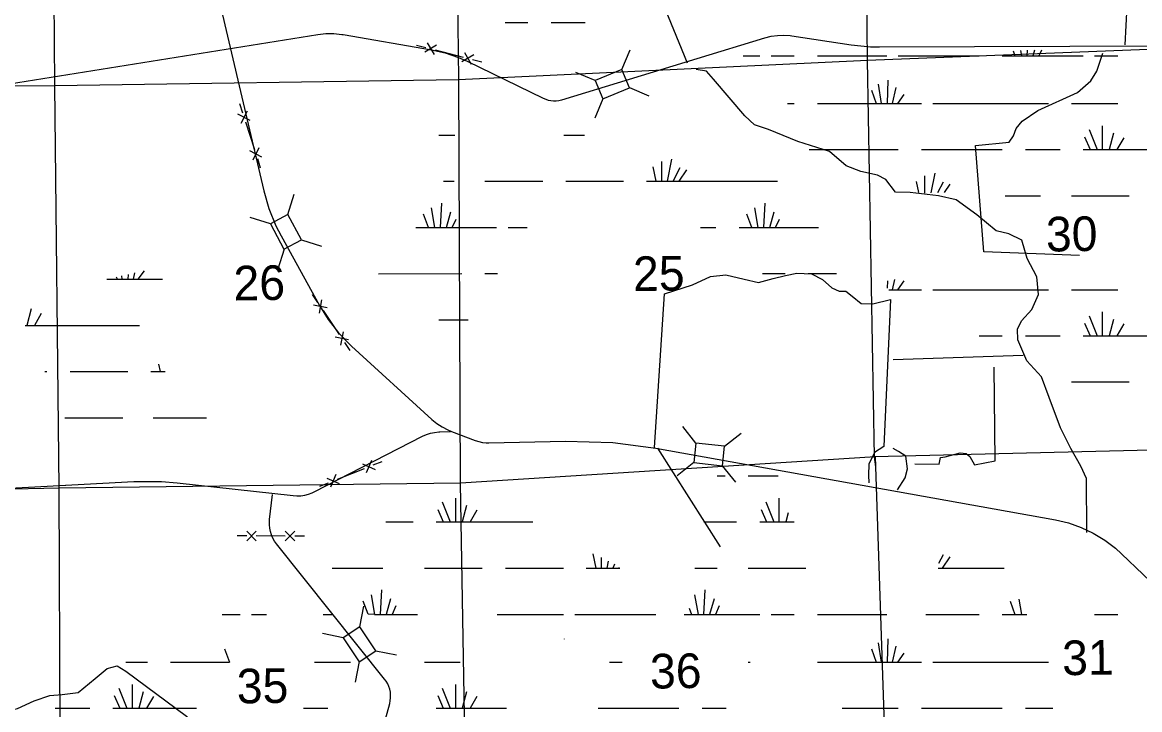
# Model space of a CAD drawing. Extents: x 2480962 to 2688785, y 277103 to 599240.
# Drawn here: x 2569158 to 2583671, y 531478 to 540409 of the extents above; entities that cross this region are included whole.
import ezdxf

# ---------------------------------------------------------------- set-up
doc = ezdxf.new("R2010")
doc.units = 0
for name, color, linetype in [('Section Lines', 7, 'Continuous'), ('Section Numbers', 7, 'Continuous'), ('Swamps', 7, 'Continuous'), ('Township and Range lines', 7, 'Continuous'), ('Uninventoried Roads and Features', 7, 'Continuous')]:
    doc.layers.add(name, color=color, linetype=linetype)

msp = doc.modelspace()

# ---------------------------------------------------------------- linework, layer by layer
at = {"layer": 'Section Lines'}
for p, q in [((2569580.048, 539589.061), (2569527.876, 544855.193)), ((2574760.419, 544933.191), (2574822.715, 539667.227)), ((2580137.809, 539916.272), (2585517.202, 540131.863)), ((2574822.715, 539667.227), (2580136.255, 539916.137)), ((2569580.048, 539589.061), (2574822.715, 539667.227)), ((2574822.715, 539667.227), (2574842.68, 534422.803)), ((2564252.994, 539554.177), (2569580.048, 539589.061)), ((2569637.961, 534355.029), (2569580.048, 539589.061)), ((2585621.138, 534894.25), (2580224.98, 534762.609)), ((2580237.837, 534763.422), (2574850.724, 534422.908)), ((2574850.724, 534422.908), (2569637.961, 534355.029)), ((2574842.68, 534422.803), (2574936.777, 529173.114)), ((2569637.961, 534355.029), (2564393.514, 534252.816)), ((2569658.76, 529024.535), (2569637.961, 534355.029))]:
    msp.add_line(p, q, dxfattribs=at)
at = {"layer": 'Swamps'}
for p, q in [((2580137.809, 539916.272), (2580134.087, 540104.473)), ((2577457.9, 538601.801), (2577457.903, 538343.24)), ((2577349.16, 538529.306), (2577386.371, 538343.261)), ((2577699.546, 538517.229), (2577605.54, 538342.643)), ((2577784.122, 538493.066), (2577684.804, 538344.086)), ((2575166.957, 538343.207), (2575916.957, 538343.218)), ((2576216.957, 538343.222), (2576666.957, 538343.229)), ((2576666.957, 538343.229), (2576966.957, 538343.233)), ((2577266.957, 538343.238), (2578966.957, 538343.262)), ((2574588.473, 537743.233), (2574605.709, 538059.306)), ((2578788.474, 537743.294), (2578805.71, 538059.367)), ((2574432.399, 537743.369), (2574366.926, 537915.234)), ((2574517.473, 537743.282), (2574471.218, 537997.662)), ((2574665.159, 537743.412), (2574723.392, 537947.231)), ((2578632.4, 537743.431), (2578566.927, 537915.295)), ((2578717.474, 537743.343), (2578671.219, 537997.723)), ((2578865.16, 537743.473), (2578923.392, 537947.292)), ((2574266.964, 537743.196), (2575316.964, 537743.211)), ((2574741.755, 537743.335), (2574790.639, 537851.967)), ((2578941.756, 537743.396), (2578990.639, 537852.029)), ((2569270.945, 536685.374), (2569217.335, 536470.927)), ((2569403.851, 536624.966), (2569314.132, 536471.159)), ((2570227.302, 536471.043), (2570677.302, 536471.05)), ((2569777.309, 535871.039), (2570227.309, 535871.045)), ((2570227.309, 535871.045), (2570527.309, 535871.05)), ((2580242.15, 534634.606), (2580224.98, 534762.609))]:
    msp.add_line(p, q, dxfattribs=at)
for points in [[(2575429.113, 540405.787), (2575724.674, 540405.792)], [(2576024.674, 540405.796), (2576467.169, 540405.803)], [(2582124.363, 540041.315), (2582135.614, 539974.504)], [(2582209.863, 540045.004), (2582206.114, 539974.505)], [(2582306.363, 540045.006), (2582284.114, 539974.506)], [(2582395.363, 540048.757), (2582362.114, 539974.507)], [(2578520.613, 539974.513), (2578735.863, 539974.516)], [(2578884.363, 539974.518), (2579185.113, 539974.523)], [(2579485.613, 539974.527), (2580387.613, 539974.54)], [(2580536.113, 539974.542), (2581586.363, 539974.496)], [(2581886.863, 539974.5), (2582050.363, 539974.502)], [(2582028.113, 540037.627), (2582050.363, 539974.502)], [(2582050.363, 539974.502), (2582135.614, 539974.504)], [(2582135.614, 539974.504), (2582206.114, 539974.505)], [(2582206.114, 539974.505), (2582284.114, 539974.506)], [(2582284.114, 539974.506), (2582362.114, 539974.507)], [(2582362.114, 539974.507), (2582937.364, 539974.515)], [(2583085.864, 539974.517), (2583386.364, 539974.522)], [(2580276.118, 539607.103), (2580313.371, 539354.729)], [(2580398.617, 539659.041), (2580391.371, 539354.731)], [(2580187.118, 539529.164), (2580250.121, 539354.728)], [(2580502.618, 539562.543), (2580458.121, 539354.731)], [(2580606.619, 539469.795), (2580524.871, 539354.732)], [(2579095.87, 539354.712), (2579185.12, 539354.713)], [(2579485.62, 539354.717), (2580250.121, 539354.728)], [(2580250.121, 539354.728), (2580313.371, 539354.729)], [(2580313.371, 539354.729), (2580391.371, 539354.731)], [(2580391.371, 539354.731), (2580458.121, 539354.731)], [(2580458.121, 539354.731), (2580524.871, 539354.732)], [(2580524.871, 539354.732), (2580836.621, 539354.737)], [(2580985.121, 539354.739), (2582488.121, 539354.698)], [(2582785.121, 539354.702), (2583386.371, 539354.711)], [(2583185.874, 539065.209), (2583185.878, 538757.149)], [(2574566.95, 538943.196), (2574776.893, 538943.199)], [(2576189.726, 538943.22), (2576459.351, 538943.224)], [(2582955.876, 538920.457), (2583026.378, 538757.146)], [(2583015.125, 539016.957), (2583119.128, 538757.148)], [(2583330.626, 538968.712), (2583275.128, 538757.15)], [(2583464.376, 538909.339), (2583375.128, 538757.151)], [(2579378.128, 538757.155), (2580535.878, 538757.172)], [(2580836.628, 538757.176), (2581886.878, 538757.192)], [(2582187.628, 538757.196), (2582636.628, 538757.202)], [(2582937.378, 538757.145), (2583026.378, 538757.146)], [(2583026.378, 538757.146), (2583119.128, 538757.148)], [(2583119.128, 538757.148), (2583185.878, 538757.149)], [(2583185.878, 538757.149), (2583275.128, 538757.15)], [(2583275.128, 538757.15), (2583375.128, 538757.151)], [(2583375.128, 538757.151), (2584737.378, 538757.171)], [(2577589.492, 538631.486), (2577531.867, 538343.346)], [(2581011.131, 538449.118), (2580959.134, 538193.055)], [(2574626.102, 538343.199), (2574766.957, 538343.201)], [(2580769.883, 538341.49), (2580799.384, 538196.741)], [(2580877.382, 538415.741), (2580877.384, 538189.304)], [(2581118.633, 538330.37), (2581044.384, 538193.056)], [(2581204.133, 538304.371), (2581129.884, 538196.746)], [(2581924.135, 538155.944), (2582384.385, 538155.951)], [(2582785.135, 538155.957), (2583534.885, 538155.906)], [(2575466.964, 537743.213), (2575716.38, 537743.217)], [(2577965.407, 537743.25), (2578166.965, 537743.253)], [(2578466.965, 537743.257), (2579499.141, 537743.272)], [(2570600.557, 537070.857), (2570617.624, 537152.781)], [(2570662.753, 537070.55), (2570744.428, 537181.397)], [(2573784.544, 537143.191), (2574866.972, 537143.207)], [(2575166.972, 537143.211), (2575331.66, 537143.214)], [(2578773.465, 537143.264), (2579066.972, 537143.268)], [(2579366.972, 537143.273), (2579732.584, 537143.278)], [(2570255.421, 537071.042), (2570977.294, 537071.052)], [(2570392.974, 537072.031), (2570382.395, 537099.695)], [(2570455.296, 537071.108), (2570448.527, 537114.62)], [(2570533.458, 537071.065), (2570534.645, 537134.054)], [(2580394.898, 537049.926), (2580391.149, 536953.426)], [(2580487.648, 537068.49), (2580458.149, 536934.865)], [(2580606.398, 537049.929), (2580524.899, 536934.866)], [(2580413.399, 536934.865), (2580458.149, 536934.865)], [(2580458.149, 536934.865), (2580524.899, 536934.866)], [(2580524.899, 536934.866), (2580836.649, 536934.871)], [(2580985.149, 536934.873), (2582488.149, 536934.895)], [(2582785.149, 536934.899), (2583386.4, 536934.845)], [(2583015.153, 536597.154), (2583119.157, 536337.344)], [(2583185.903, 536645.406), (2583185.907, 536337.345)], [(2569192.821, 536471.028), (2570227.302, 536471.043)], [(2574566.979, 536543.204), (2574946.939, 536543.21)], [(2582955.905, 536500.654), (2583026.407, 536337.342)], [(2583330.654, 536548.909), (2583274.907, 536337.346)], [(2583464.405, 536489.536), (2583375.157, 536337.347)], [(2581586.407, 536337.321), (2581886.907, 536337.326)], [(2582187.657, 536337.33), (2582636.657, 536337.337)], [(2582937.157, 536337.341), (2583026.407, 536337.342)], [(2583026.407, 536337.342), (2583119.157, 536337.344)], [(2583119.157, 536337.344), (2583185.907, 536337.345)], [(2583185.907, 536337.345), (2583274.907, 536337.346)], [(2583274.907, 536337.346), (2583375.157, 536337.347)], [(2583375.157, 536337.347), (2584737.407, 536337.367)], [(2569451.479, 535871.034), (2569477.309, 535871.034)], [(2570827.309, 535871.054), (2571013.404, 535871.057)], [(2570927.479, 535967.289), (2570946.723, 535871.078)], [(2582785.164, 535736.091), (2583534.914, 535736.102)], [(2569710.136, 535271.04), (2570227.316, 535271.047)], [(2570227.316, 535271.047), (2570462.128, 535271.051)], [(2570858.59, 535271.057), (2571549.134, 535271.067)], [(2578182.928, 534515.028), (2578286.928, 534515.029)], [(2578583.678, 534515.034), (2578977.178, 534515.039)], [(2574612.433, 534177.289), (2574716.436, 533917.542)], [(2574783.182, 534225.542), (2574783.186, 533917.543)], [(2574927.933, 534129.044), (2574872.436, 533917.544)], [(2578813.932, 534177.288), (2578917.686, 533917.541)], [(2578984.682, 534225.541), (2578984.686, 533917.48)], [(2574553.184, 534080.789), (2574623.686, 533917.541)], [(2575061.684, 534069.671), (2574972.436, 533917.546)], [(2578754.434, 534080.788), (2578824.936, 533917.539)], [(2579103.434, 534036.293), (2579073.685, 533917.481)], [(2573877.686, 533917.53), (2574233.936, 533917.535)], [(2574534.686, 533917.539), (2574623.686, 533917.541)], [(2574623.686, 533917.541), (2574716.436, 533917.542)], [(2574716.436, 533917.542), (2574783.186, 533917.543)], [(2574783.186, 533917.543), (2574872.436, 533917.544)], [(2574872.436, 533917.544), (2574972.436, 533917.546)], [(2574972.436, 533917.546), (2575789.186, 533917.495)], [(2578008.436, 533917.527), (2578435.186, 533917.534)], [(2578735.936, 533917.538), (2578824.936, 533917.539)], [(2578824.936, 533917.539), (2578917.686, 533917.541)], [(2578917.686, 533917.541), (2578984.686, 533917.48)], [(2578984.686, 533917.48), (2579073.685, 533917.481)], [(2579073.685, 533917.481), (2579173.935, 533917.483)], [(2579173.935, 533924.92), (2579173.935, 533917.483)], [(2579173.935, 533917.483), (2579181.185, 533917.483)], [(2576568.441, 533501.821), (2576605.693, 533316.259)], [(2576676.191, 533457.322), (2576676.193, 533316.26)], [(2576768.942, 533409.074), (2576750.193, 533316.261)], [(2576850.442, 533368.2), (2576828.193, 533316.262)], [(2581118.69, 533490.7), (2581059.192, 533375.637)], [(2581203.941, 533464.701), (2581107.442, 533316.263)], [(2573179.943, 533316.271), (2573840.443, 533316.281)], [(2574382.443, 533316.289), (2575132.193, 533316.237)], [(2575432.693, 533316.242), (2576186.193, 533316.253)], [(2576483.193, 533316.257), (2576605.693, 533316.259)], [(2576605.693, 533316.259), (2576676.193, 533316.26)], [(2576676.193, 533316.26), (2576750.193, 533316.261)], [(2576750.193, 533316.261), (2576828.193, 533316.262)], [(2576828.193, 533316.262), (2576906.193, 533316.263)], [(2576906.193, 533323.701), (2576906.193, 533316.263)], [(2576906.193, 533316.263), (2576917.443, 533316.263)], [(2577893.443, 533316.278), (2578182.943, 533316.282)], [(2578583.693, 533316.288), (2579333.443, 533316.237)], [(2581055.692, 533316.262), (2581107.442, 533316.263)], [(2581107.442, 533316.263), (2581912.942, 533316.275)], [(2573688.448, 532971.092), (2573732.951, 532715.032)], [(2573821.947, 533034.219), (2573803.451, 532715.033)], [(2577889.697, 532971.092), (2577934.2, 532715.031)], [(2578023.446, 533034.219), (2578004.7, 532715.032)], [(2573732.951, 532715.032), (2573647.451, 532718.717), (2573584.449, 532889.466)], [(2573940.698, 532919.159), (2573881.451, 532715.034)], [(2574007.699, 532826.347), (2573959.451, 532715.035)], [(2577819.199, 532796.654), (2577848.95, 532715.029)], [(2578142.198, 532919.158), (2578082.7, 532715.033)], [(2578208.949, 532826.347), (2578160.7, 532715.034)], [(2581987.197, 532889.465), (2582050.199, 532715.029)], [(2582102.197, 532915.404), (2582135.699, 532715.031)], [(2571750.951, 532715.002), (2571984.951, 532715.006)], [(2572133.201, 532715.008), (2572329.951, 532715.011)], [(2573064.951, 532715.022), (2573183.701, 532715.024)], [(2573732.951, 532715.032), (2573803.451, 532715.033)], [(2573803.451, 532715.033), (2573881.451, 532715.034)], [(2573881.451, 532715.034), (2573959.451, 532715.035)], [(2573959.451, 532715.035), (2574289.701, 532715.04)], [(2575325.201, 532714.992), (2576186.2, 532715.005)], [(2576334.7, 532715.007), (2577384.95, 532715.022)], [(2577752.45, 532715.028), (2577848.95, 532715.029)], [(2577848.95, 532715.029), (2577934.2, 532715.031)], [(2577934.2, 532715.031), (2578004.7, 532715.032)], [(2578004.7, 532715.032), (2578082.7, 532715.033)], [(2578082.7, 532715.033), (2578160.7, 532715.034)], [(2578160.7, 532715.034), (2578735.95, 532715.042)], [(2578884.45, 532715.045), (2579184.95, 532714.987)], [(2579485.7, 532714.991), (2580387.45, 532715.005)], [(2580892.2, 532715.012), (2581586.2, 532715.022)], [(2581886.949, 532715.027), (2582050.199, 532715.029)], [(2582050.199, 532715.029), (2582135.699, 532715.031)], [(2582135.699, 532715.031), (2582206.199, 532715.032)], [(2583085.699, 532714.982), (2583386.449, 532714.986)], [(2576197.204, 532399.569), (2576197.204, 532395.819)], [(2580398.703, 532399.568), (2580391.207, 532095.194)], [(2571784.457, 532269.629), (2571847.459, 532095.193)], [(2580187.205, 532269.628), (2580250.207, 532095.192)], [(2580276.204, 532347.566), (2580313.207, 532095.193)], [(2580502.455, 532303.07), (2580457.957, 532095.195)], [(2580606.456, 532210.26), (2580524.707, 532095.196)], [(2570500.209, 532095.236), (2570782.459, 532095.24)], [(2571082.959, 532095.245), (2571847.459, 532095.193)], [(2572954.099, 532095.209), (2573421.208, 532095.216)], [(2574382.458, 532095.23), (2574846.458, 532095.237)], [(2576783.708, 532095.204), (2576948.579, 532095.206)], [(2578583.707, 532095.23), (2578613.457, 532095.231)], [(2579485.707, 532095.181), (2580250.207, 532095.192)], [(2580250.207, 532095.192), (2580313.207, 532095.193)], [(2580313.207, 532095.193), (2580391.207, 532095.194)], [(2580391.207, 532095.194), (2580457.957, 532095.195)], [(2580457.957, 532095.195), (2580524.707, 532095.196)], [(2580524.707, 532095.196), (2580836.707, 532095.201)], [(2580984.957, 532095.203), (2582488.207, 532095.225)], [(2570581.963, 531805.738), (2570581.966, 531497.676)], [(2574783.212, 531805.737), (2574783.215, 531497.676)], [(2570351.714, 531660.985), (2570422.216, 531497.674)], [(2570411.213, 531757.486), (2570515.216, 531497.675)], [(2570726.714, 531709.241), (2570670.966, 531497.678)], [(2570860.214, 531649.868), (2570771.216, 531497.679)], [(2574553.214, 531660.984), (2574623.715, 531497.674)], [(2574612.462, 531757.485), (2574716.465, 531497.675)], [(2574927.963, 531709.24), (2574872.215, 531497.678)], [(2575061.714, 531649.867), (2574972.465, 531497.679)], [(2569583.467, 531497.661), (2570032.716, 531497.668)], [(2570333.216, 531497.673), (2570422.216, 531497.674)], [(2570422.216, 531497.674), (2570515.216, 531497.675)], [(2570515.216, 531497.675), (2570581.966, 531497.676)], [(2570581.966, 531497.676), (2570670.966, 531497.678)], [(2570670.966, 531497.678), (2570771.216, 531497.679)], [(2570771.216, 531497.679), (2571420.734, 531497.689)], [(2572809.577, 531497.675), (2573124.216, 531497.652)], [(2574534.716, 531497.673), (2574623.715, 531497.674)], [(2574623.715, 531497.674), (2574716.465, 531497.675)], [(2574716.465, 531497.675), (2574783.215, 531497.676)], [(2574783.215, 531497.676), (2574872.215, 531497.678)], [(2574872.215, 531497.678), (2574972.465, 531497.679)], [(2574972.465, 531497.679), (2575447.715, 531497.686)], [(2576635.215, 531497.704), (2577685.715, 531497.656)], [(2577986.215, 531497.661), (2578301.715, 531497.665)], [(2579804.714, 531497.688), (2580535.964, 531497.698)], [(2580836.714, 531497.703), (2581886.964, 531497.656)], [(2582187.464, 531497.661), (2582541.938, 531497.666)]]:
    msp.add_lwpolyline(points, dxfattribs=at)
at = {"layer": 'Township and Range lines'}
for p, q in [((2580136.255, 539916.137), (2580075.534, 545190.313)), ((2580224.98, 534762.609), (2580137.809, 539916.272)), ((2580418.293, 529373.624), (2580237.837, 534763.422))]:
    msp.add_line(p, q, dxfattribs=at)
at = {"layer": 'Uninventoried Roads and Features'}
for p, q in [((2571501.719, 541596.294), (2572292.874, 538218.709)), ((2577795.987, 539879.548), (2577509.729, 540575.345)), ((2583480.485, 540116.334), (2583510.07, 540616.878)), ((2568991.334, 539610.566), (2572993.864, 540252.015)), ((2573325.213, 540250.017), (2574473.913, 540051.692)), ((2576166.285, 539403.618), (2578802.696, 540207.619)), ((2579154.611, 540233.301), (2579924.493, 540116.702)), ((2574278.912, 540113.417), (2574399.92, 540082.077)), ((2574536.598, 540111.241), (2574384.25, 540021.573)), ((2574415.59, 540142.581), (2574505.257, 539990.233)), ((2574520.928, 540050.737), (2574883.95, 539956.716)), ((2576945.805, 539796.277), (2577050.726, 540050.428)), ((2580290.849, 540089.744), (2586865.379, 540112.142)), ((2575020.628, 539985.88), (2574868.28, 539896.212)), ((2574899.621, 540017.22), (2574989.288, 539864.872)), ((2574936.08, 539902.802), (2575924.296, 539422.574)), ((2575004.958, 539925.376), (2575125.966, 539894.036)), ((2576599.52, 539652.362), (2576345.37, 539757.282)), ((2576945.805, 539796.277), (2576599.52, 539652.362)), ((2577044.052, 539559.88), (2576945.805, 539796.277)), ((2576599.52, 539652.362), (2576697.767, 539415.965)), ((2576697.767, 539415.965), (2577044.052, 539559.88)), ((2577042.298, 539560.604), (2577296.448, 539455.684)), ((2571979.542, 539352.44), (2572017.961, 539233.49)), ((2576697.767, 539415.964), (2576592.846, 539161.814)), ((2572115.854, 539133.75), (2571958.486, 539214.281)), ((2572077.436, 539252.7), (2571996.904, 539095.331)), ((2572056.379, 539114.54), (2572171.634, 538757.69)), ((2572269.527, 538657.95), (2572112.159, 538738.481)), ((2572231.109, 538776.9), (2572150.577, 538619.531)), ((2572210.052, 538638.74), (2572248.471, 538519.79)), ((2572606.922, 537912.155), (2572687.78, 538174.953)), ((2572380.673, 537792.374), (2572117.875, 537873.232)), ((2572606.922, 537912.155), (2572380.673, 537792.374)), ((2572782.383, 537580.736), (2572606.922, 537912.155)), ((2572380.673, 537792.374), (2572556.134, 537460.955)), ((2572517.678, 537634.124), (2573015.944, 536730.98)), ((2572556.134, 537460.955), (2572782.383, 537580.736)), ((2572782.383, 537580.736), (2573045.181, 537499.878)), ((2572556.692, 537462.768), (2572475.834, 537199.97)), ((2572923.472, 536872.255), (2572993.267, 536768.555)), ((2573114.912, 536699.753), (2572941.418, 536733.658)), ((2573045.117, 536803.453), (2573011.213, 536629.958)), ((2573063.063, 536664.856), (2573272.448, 536353.757)), ((2573394.093, 536284.955), (2573220.599, 536318.859)), ((2573324.298, 536388.655), (2573290.394, 536215.16)), ((2573342.244, 536250.057), (2573412.039, 536146.358)), ((2573434.29, 536200.625), (2574476.548, 535250.491)), ((2580469.925, 536030.053), (2582159.297, 536083.614)), ((2577907.045, 534942.61), (2577735.877, 535157.789)), ((2572950.175, 534310.062), (2574354.586, 535029.829)), ((2574580.278, 535088.04), (2574719.004, 535092.375)), ((2574730.806, 535093.901), (2575040.514, 534975.618)), ((2575219.001, 534944.851), (2576212.072, 534968.115)), ((2578279.636, 534900.166), (2578494.815, 535071.334)), ((2577388.123, 534877.081), (2582575.649, 533944.211)), ((2577407.841, 534877.673), (2578220.698, 533593.778)), ((2577907.045, 534942.61), (2577878.07, 534688.256)), ((2578279.636, 534900.166), (2577907.045, 534942.61)), ((2578250.661, 534645.812), (2578279.636, 534900.166)), ((2573577.299, 534670.343), (2573739.64, 534600.375)), ((2573693.454, 534716.529), (2573623.486, 534554.189)), ((2573716.547, 534658.452), (2573832.701, 534704.638)), ((2577878.07, 534688.255), (2577662.891, 534517.087)), ((2577878.07, 534688.256), (2578250.661, 534645.812)), ((2573228.837, 534531.785), (2573158.869, 534369.444)), ((2573251.93, 534473.708), (2573600.392, 534612.266)), ((2578249.479, 534647.297), (2578420.647, 534432.118)), ((2568670.305, 534340.273), (2570607.448, 534443.264)), ((2571169.104, 534427.012), (2572673.626, 534259.363)), ((2573019.621, 534381.335), (2573135.775, 534427.521)), ((2573112.682, 534485.599), (2573275.023, 534415.63)), ((2572369.445, 533949.69), (2572407.586, 534272.365)), ((2572071.582, 533736.247), (2571946.583, 533736.67)), ((2572071.371, 533673.748), (2572196.793, 533798.324)), ((2572196.37, 533673.324), (2572071.794, 533798.747)), ((2572571.58, 533734.555), (2572196.582, 533735.824)), ((2572571.369, 533672.055), (2572696.791, 533796.631)), ((2572696.368, 533671.632), (2572571.792, 533797.054)), ((2572821.579, 533733.708), (2572696.58, 533734.131)), ((2573863.138, 531876.319), (2572459.971, 533632.734)), ((2583436.163, 533505.107), (2584326.917, 532648.684)), ((2573539.213, 532555.518), (2573593.134, 532825.135)), ((2573539.214, 532555.518), (2573326.21, 532413.512)), ((2573747.23, 532243.502), (2573539.214, 532555.518)), ((2573326.21, 532413.512), (2573056.593, 532467.433)), ((2573326.21, 532413.512), (2573534.226, 532101.496)), ((2573534.226, 532101.496), (2573747.23, 532243.502)), ((2573747.23, 532243.501), (2574016.847, 532189.581)), ((2573534.599, 532103.356), (2573480.678, 531833.739)), ((2573814.807, 531135.215), (2573929.279, 531557.863))]:
    msp.add_line(p, q, dxfattribs=at)
for points in [[(2572993.864, 540252.015), (2573098.884, 540263.247), (2573204.504, 540263.441), (2573309.565, 540252.592), (2573325.213, 540250.017)], [(2578802.696, 540207.619), (2578883.676, 540227.749), (2578966.316, 540239.304), (2579049.711, 540242.158), (2579132.947, 540236.279), (2579154.611, 540233.301)], [(2574473.913, 540051.692), (2574650.633, 540011.556), (2574822.19, 539953.168), (2574936.08, 539902.802)], [(2579924.493, 540116.702), (2580173.683, 540092.217), (2580290.849, 540089.744)], [(2582888.532, 537381.071), (2581646.025, 537425.884), (2581538.536, 538809.664), (2581977.029, 538853.805), (2582031.103, 538932.183), (2582067.341, 539031.413), (2582144.177, 539125.722), (2582349.114, 539265.245), (2582864.161, 539498.283), (2583036.074, 539648.682), (2583114.115, 539773.904), (2583162.849, 539915.873), (2583193.442, 540009.191)], [(2582986.126, 533778.961), (2582981.333, 534479.622), (2582906.169, 534644.033), (2582775.568, 534870.962), (2582643.976, 535140.34), (2582496.013, 535532.918), (2582395.295, 535801.028), (2582207.251, 536011.283), (2582089.056, 536284.81), (2582085.814, 536423.735), (2582137.33, 536529.083), (2582268.826, 536676.687), (2582356.805, 536871.618), (2582336.031, 537100.9), (2582210.94, 537339.531), (2582141.77, 537577.428), (2581970.232, 537658.695), (2581807.302, 537701.536), (2581557.647, 537908.541), (2581287.113, 538101.585), (2581056.431, 538156.489), (2580691.144, 538196.926), (2580498.287, 538200.517), (2580374.908, 538365.826), (2580265.658, 538421.4), (2580050.525, 538470.845), (2579859.854, 538545.91), (2579641.613, 538728.492), (2579229.894, 538858.666), (2578848.328, 539018.445), (2578667.697, 539076.351), (2578543.517, 539193.381), (2578137.176, 539671.157), (2578046.113, 539773.452), (2577910.608, 539797.577)], [(2575924.296, 539422.574), (2575956.308, 539409.04), (2575989.56, 539398.925), (2576023.687, 539392.343), (2576058.315, 539389.363), (2576093.065, 539390.02), (2576127.556, 539394.305), (2576161.411, 539402.173), (2576166.285, 539403.618)], [(2572292.874, 538218.709), (2572359.754, 537988.256), (2572450.356, 537766.055), (2572517.678, 537634.124)], [(2577367.915, 534886.4), (2577496.76, 536881.413), (2577862.205, 536999.278), (2578096.855, 537104.689), (2578294.862, 537128.235), (2578535.269, 537069.679), (2578719.347, 537029.222), (2578910.899, 537081.586), (2579070.009, 537119.743), (2579215.813, 537149.892), (2579408.761, 537142.443), (2579551.217, 537068.276), (2579671.317, 536960.811), (2579768.783, 536914.636), (2579855.487, 536916.494), (2579936.016, 536852.582), (2580053.919, 536756.654), (2580204.434, 536750.225), (2580434.384, 536809.204), (2580346.036, 534896.139), (2580228.333, 534818.33), (2580152.759, 534669.994), (2580148.43, 534525.116), (2580154.626, 534424.864)], [(2573015.944, 536730.98), (2573130.513, 536546.815), (2573263.704, 536375.636), (2573414.059, 536219.316), (2573434.29, 536200.625)], [(2580752.209, 534673.183), (2581068.47, 534668.375), (2581081.902, 534753.603), (2581145.305, 534762.682), (2581340.665, 534817.06), (2581416.079, 534807.092), (2581465.149, 534769.534), (2581525.565, 534658.86), (2581794.232, 534710.947), (2581781.265, 535926.87)], [(2574476.548, 535250.491), (2574541.485, 535197.241), (2574611.633, 535151.07), (2574686.222, 535112.484), (2574730.806, 535093.901)], [(2574354.586, 535029.829), (2574405.329, 535052.564), (2574458.17, 535069.872), (2574512.531, 535081.561), (2574567.815, 535087.504), (2574580.278, 535088.04)], [(2575040.514, 534975.618), (2575087.274, 534960.513), (2575135.356, 534950.377), (2575184.234, 534945.324), (2575219.001, 534944.851)], [(2576212.072, 534968.115), (2576826.052, 534950.342), (2577388.123, 534877.081)], [(2580524.892, 534336.271), (2580625.424, 534489.002), (2580657.403, 534605.516), (2580632.334, 534771), (2580540.289, 534832.733), (2580468.008, 534873.656)], [(2570607.448, 534443.264), (2570966.28, 534443.535), (2571169.104, 534427.012)], [(2572673.626, 534259.363), (2572724.606, 534256.371), (2572775.619, 534258.725), (2572826.106, 534266.398), (2572875.516, 534279.307), (2572923.304, 534297.309), (2572950.175, 534310.062)], [(2572459.971, 533632.734), (2572433.913, 533669.102), (2572411.8, 533707.996), (2572393.874, 533748.987), (2572380.331, 533791.628), (2572371.319, 533835.451), (2572366.937, 533879.974), (2572367.233, 533924.713), (2572369.445, 533949.69)], [(2582575.649, 533944.211), (2582745.57, 533904.373), (2582910.396, 533846.993), (2583068.321, 533772.697), (2583217.614, 533682.301), (2583356.641, 533576.795), (2583436.163, 533505.107)], [(2568628.501, 531378.776), (2569094.274, 531492.999), (2569309.791, 531592.209), (2569516.35, 531662.27), (2569674.075, 531677.231), (2569883.598, 531702.954), (2570103.004, 531883.328), (2570259.997, 532012.172), (2570388.325, 532047.739), (2570501.744, 531978.74), (2571288.434, 531393.283), (2571397.245, 531273.993), (2571511.801, 531073.747), (2571723.441, 531008.784), (2571933.414, 531015.212), (2572012.546, 531011.115)], [(2573929.279, 531557.863), (2573937.204, 531594.659), (2573941.24, 531632.081), (2573941.342, 531669.722), (2573937.508, 531707.166), (2573929.782, 531744.005), (2573918.246, 531779.835), (2573903.03, 531814.261), (2573884.297, 531846.909), (2573863.138, 531876.319)]]:
    msp.add_lwpolyline(points, dxfattribs=at)

# ---------------------------------------------------------------- texts
at = {"layer": 'Section Numbers'}
for s, rotation, p in [('30', 0.8220111, (2582456.415, 537430.06)), ('25', 0.8220111, (2577093.245, 536915.995)), ('26', 0.8220111, (2571903.278, 536794.004)), ('31', 0.8220194, (2582667.133, 531925.292)), ('36', 0.8220194, (2577313.628, 531751.371)), ('35', 0.8220194, (2571946.009, 531558.073))]:
    msp.add_text(s, height=450, rotation=rotation, dxfattribs=at).set_placement(p)

doc.saveas('drawing.dxf')
